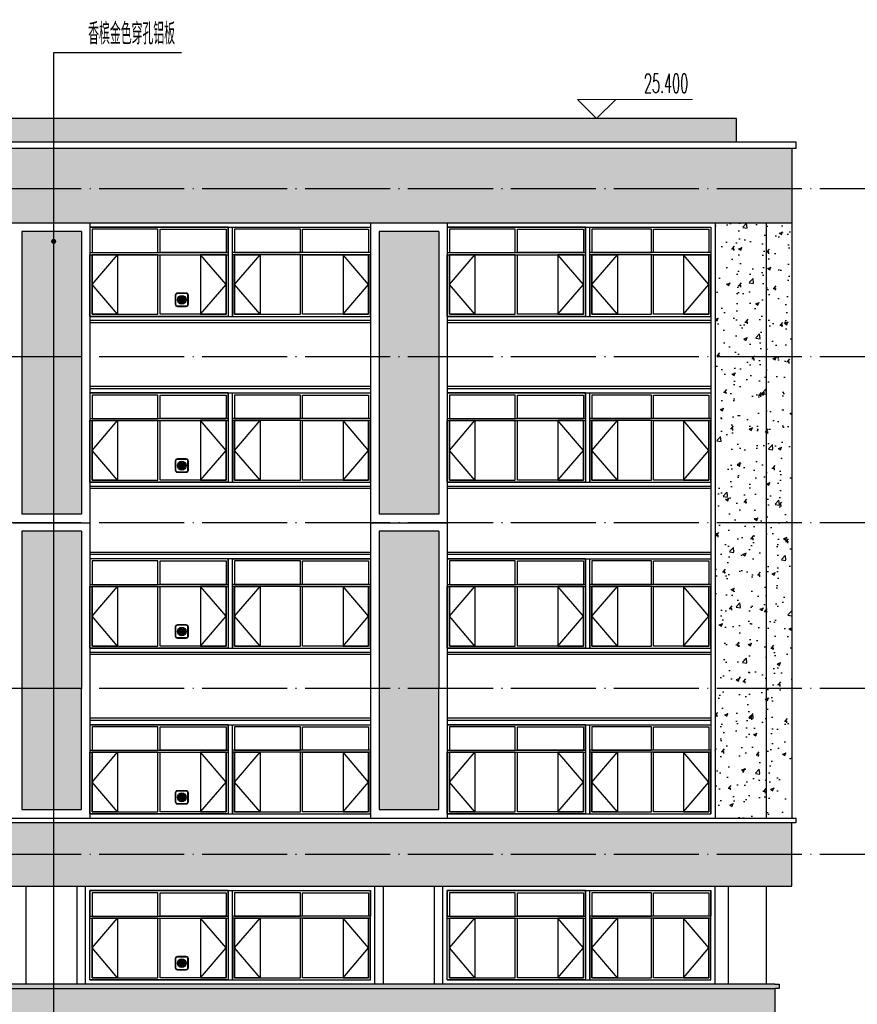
# Model space of a CAD drawing. Extents: x 1779708 to 7299578, y -1121471 to 88434.
# Tile 535 of 656: x 5188498 to 5208187, y -945107 to -921955. Entities that reach past the tile are written whole.
import ezdxf

# ---------------------------------------------------------------- set-up
doc = ezdxf.new("R2010")
doc.units = 0
doc.header["$LTSCALE"] = 1000
doc.header["$MEASUREMENT"] = 0
doc.linetypes.add('DOTE', pattern=[2.42, 2, -0.2, 0.02, -0.2])
doc.layers.get('0').update_dxf_attribs({"linetype": 'CONTINUOUS'})
doc.layers.add('DIM_ELEV', color=3, linetype='CONTINUOUS', lineweight=13)
for name, color, linetype in [('DIM_LEAD', 3, 'CONTINUOUS'), ('DOTE', 1, 'DOTE'), ('PUB_TEXT', 7, 'CONTINUOUS'), ('WINDOW', 2, 'CONTINUOUS'), ('建筑', 31, 'CONTINUOUS'), ('立面中线', 140, 'CONTINUOUS'), ('立面填充图例白', 7, 'CONTINUOUS'), ('立面粗线', 30, 'CONTINUOUS'), ('立面细线', 114, 'CONTINUOUS')]:
    doc.layers.add(name, color=color, linetype=linetype)
doc.styles.add('_TCH_DIM', font='SIMPLEX.shx', dxfattribs={"width": 0.7, "bigfont": 'GBCBIG.shx'})
pattern_1 = [(50, (9e-10, -3328.6), (819.83101, -71.725885), [85.725, -942.975]), (355, (9e-10, -3328.6), (-158.59272, 859.75489), [68.58, -754.38]), (100.451, (68.3, -3334.6), (661.24126, 788.0251), [72.855, -801.405]), (46.1842, (9e-10, -3100), (1219.85568, -189.19048), [128.5875, -1414.4625]), (96.6356, (101.7, -3115.8), (1068.31906, 1113.415), [109.2825, -1202.1075]), (351.184, (9e-10, -3100), (1068.32073, 1113.41303), [102.87, -1131.57]), (21, (114.3, -3157.15), (682.26696, -460.19483), [85.725, -942.975]), (326, (114.3, -3157.15), (278.10913, 828.84585), [68.58, -754.38]), (71.4514, (171.16, -3195.5), (960.37421, 368.65286), [72.855, -801.405]), (37.5, (9e-10, -3328.6), (13.898715, 380.497675), [0, -745.236, 0, -765.81, 0, -757.2375]), (7.5, (9e-10, -3328.6), (300.68848, 450.812587), [0, -436.626, 0, -728.091, 0, -288.6075]), (327.5, (-254.9, -3328.6), (610.157678, -25.779348), [0, -285.75, 0, -891.54, 0, -1183.005]), (317.5, (-369.2, -3328.6), (666.581316, 114.41921), [0, -371.475, 0, -592.074, 0, -840.105])]

# ---------------------------------------------------------------- blocks, each defined once
blk = doc.blocks.new('b112')
at = {"layer": '建筑'}
h = blk.add_hatch(color=1, dxfattribs=at)
h.dxf.hatch_style = 1
edge = h.paths.add_edge_path()
edge.add_arc((2930760, 155416), 100, 0, 360)
for points in [[(2930660, 155266), (2930860, 155266, 0.414214), (2930910, 155316), (2930910, 155516, 0.414214), (2930860, 155566), (2930660, 155566, 0.414214), (2930610, 155516), (2930610, 155316, 0.414214)], [(2930660, 155276), (2930860, 155276, 0.414214), (2930900, 155316), (2930900, 155516, 0.414214), (2930860, 155556), (2930660, 155556, 0.414214), (2930620, 155516), (2930620, 155316, 0.414214)]]:
    blk.add_lwpolyline(points, format="xyb", close=True, dxfattribs=at)
at = {"layer": '建筑', "color": 1}
blk.add_circle((2930760, 155416), 100, dxfattribs=at)

msp = doc.modelspace()

# ---------------------------------------------------------------- hatches: boundary and pattern name
at = {"layer": '立面填充图例白'}
h = msp.add_hatch(dxfattribs=at)
h.set_pattern_fill('AR-CONC', color=0, scale=450, style=0)
h.set_pattern_definition(pattern_1)
h.paths.add_polyline_path([(5205347.5, -924281.9), (5172447.5, -924281.9), (5172447.5, -924831.9), (5205347.5, -924831.9)])
h = msp.add_hatch(dxfattribs=at)
h.set_pattern_fill('AR-CONC', color=0, scale=450, style=0)
h.set_pattern_definition(pattern_1)
h.paths.add_polyline_path([(5206647.5, -924981.9), (5168247.5, -924981.9), (5164047.5, -924981.9), (5164047.5, -926731.9), (5206647.5, -926731.9)])
h = msp.add_hatch(dxfattribs=at)
h.set_pattern_fill('AR-CONC', color=0, scale=450, style=0)
h.set_pattern_definition(pattern_1)
h.paths.add_polyline_path([(5206047.5, -926731.9), (5204847.5, -926731.9), (5204847.5, -929881.9), (5206047.5, -929881.9)])
h.paths.add_polyline_path([(5206047.5, -929881.9), (5204847.5, -929881.9), (5204847.5, -933781.9), (5206047.5, -933781.9)])
h.paths.add_polyline_path([(5206047.5, -933781.9), (5204847.5, -933781.9), (5204847.5, -937681.9), (5206047.5, -937681.9)])
h.paths.add_polyline_path([(5206047.5, -937681.9), (5204847.5, -937681.9), (5204847.5, -940731.9), (5206047.5, -940731.9)])
h = msp.add_hatch(dxfattribs=at)
h.set_pattern_fill('AR-CONC', color=0, scale=450, style=0)
h.set_pattern_definition(pattern_1)
h.paths.add_polyline_path([(5206647.5, -940831.9), (5171547.5, -940831.9), (5164947.5, -940831.9), (5146347.5, -940831.9), (5146347.5, -942331.9), (5164947.5, -942331.9), (5171547.5, -942331.9), (5206647.5, -942331.9)])
h = msp.add_hatch(dxfattribs=at)
h.set_pattern_fill('AR-CONC', color=0, scale=450, style=0)
h.set_pattern_definition(pattern_1)
h.paths.add_polyline_path([(5206347.5, -944631.9), (5206247.5, -944631.9), (5146247.5, -944631.9), (5146247.5, -944731.9), (5206247.5, -944731.9), (5206347.5, -944731.9)])
h.paths.add_polyline_path([(5206247.5, -944731.9), (5146347.5, -944731.9), (5146347.5, -949881.9), (5148147.5, -949881.9), (5148147.5, -946231.9), (5204847.5, -946231.9), (5204847.5, -953281.9), (5206247.5, -953281.9), (5206247.5, -946281.9)])
at = {"layer": '立面细线'}
h = msp.add_hatch(dxfattribs=at)
h.set_pattern_fill('AR-CONC', color=256, scale=450, style=0)
h.set_pattern_definition(pattern_1)
h.paths.add_polyline_path([(5206647.5, -926731.9), (5206047.5, -926731.9), (5206047.5, -929881.9), (5206647.5, -929881.9)])
h.paths.add_polyline_path([(5206647.5, -929881.9), (5206047.5, -929881.9), (5206047.5, -933781.9), (5206647.5, -933781.9)])
h.paths.add_polyline_path([(5206647.5, -933781.9), (5206047.5, -933781.9), (5206047.5, -937681.9), (5206647.5, -937681.9)])
h.paths.add_polyline_path([(5206647.5, -937681.9), (5206047.5, -937681.9), (5206047.5, -940731.9), (5206647.5, -940731.9)])
h = msp.add_hatch(dxfattribs=at)
h.set_pattern_fill('圆形花纹', color=256, scale=100, style=0)
h.set_pattern_definition([(0, (-162720.49, -3253.6), (300, 150), [12, -288]), (90, (-162789.49, -3184.6), (-150, 300), [12, -288]), (45, (-162771.5, -3130.6), (2e-14, 299.9999995), [12.727922, -411.53614]), (45, (-162666.5, -3235.6), (2e-14, 299.9999995), [12.727922, -411.53614]), (135, (-162762.5, -3235.6), (-299.9999995, 2e-14), [12.727922, -411.53614]), (135, (-162657.5, -3130.6), (-299.9999995, 2e-14), [12.727922, -411.53614]), (36.8698977, (-162762.49, -3121.6), (300, 300), [15, -1485]), (36.8698977, (-162678.49, -3244.6), (300, 300), [15, -1485]), (53.1301024, (-162657.49, -3226.6), (-300, -300), [15, -1485]), (53.1301024, (-162780.49, -3142.6), (-300, -300), [15, -1485]), (126.8698976, (-162771.49, -3226.6), (-300, 300), [15, -1485]), (126.8698976, (-162648.49, -3142.6), (-300, 300), [15, -1485]), (143.1301023, (-162666.49, -3121.6), (-300, 300), [15, -1485]), (143.1301023, (-162750.49, -3244.6), (-300, 300), [15, -1485]), (11.3099325, (-162708.49, -3253.6), (299.9999992, 4e-07), [15.297058, -1514.4087]), (11.3099325, (-162735.49, -3106.6), (299.9999992, 4e-07), [15.297058, -1514.4087]), (78.6900675, (-162789.49, -3172.6), (4e-07, 299.9999992), [15.297058, -1514.4087]), (78.6900675, (-162642.49, -3199.6), (4e-07, 299.9999992), [15.297058, -1514.4087]), (101.3099325, (-162639.49, -3172.6), (-2e-08, -299.99999724), [15.297058, -1514.4087]), (101.3099325, (-162786.49, -3199.6), (-2e-08, -299.99999724), [15.297058, -1514.4087]), (168.6900675, (-162720.49, -3253.6), (-299.9999992, 4e-07), [15.297058, -1514.4087]), (168.6900675, (-162693.49, -3106.6), (-299.9999992, 4e-07), [15.297058, -1514.4087]), (21.8014095, (-162750.49, -3112.6), (599.9999998, 299.99999935), [16.155494, -1599.3939]), (21.8014095, (-162693.49, -3250.6), (599.9999998, 299.99999935), [16.155494, -1599.3939]), (68.1985905, (-162786.49, -3157.6), (-299.99999675, -599.9999933), [16.155494, -1599.3939]), (68.1985905, (-162648.49, -3214.6), (-299.99999675, -599.9999933), [16.155494, -1599.3939]), (111.8014095, (-162780.49, -3214.6), (-299.99999935, 599.9999998), [16.155494, -1599.3939]), (111.8014095, (-162642.49, -3157.6), (-299.99999935, 599.9999998), [16.155494, -1599.3939]), (158.1985905, (-162735.49, -3250.6), (-600.00000017, 299.9999984), [16.155494, -1599.3939]), (158.1985905, (-162678.49, -3112.6), (-600.00000017, 299.9999984), [16.155494, -1599.3939])])
h.paths.add_polyline_path([(5188547.5, -933581.9), (5189947.5, -933581.9), (5189947.5, -926931.9), (5188547.5, -926931.9)])
h.paths.add_polyline_path([(5188547.5, -940529.7), (5189947.5, -940529.7), (5189947.5, -933984.1), (5188547.5, -933984.1)])
h = msp.add_hatch(dxfattribs=at)
h.set_pattern_fill('圆形花纹', color=256, scale=100, style=0)
h.set_pattern_definition([(0, (-154320.49, -3253.6), (300, 150), [12, -288]), (90, (-154389.49, -3184.6), (-150, 300), [12, -288]), (45, (-154371.5, -3130.6), (2e-14, 299.9999995), [12.727922, -411.53614]), (45, (-154266.5, -3235.6), (2e-14, 299.9999995), [12.727922, -411.53614]), (135, (-154362.5, -3235.6), (-299.9999995, 2e-14), [12.727922, -411.53614]), (135, (-154257.5, -3130.6), (-299.9999995, 2e-14), [12.727922, -411.53614]), (36.8698977, (-154362.49, -3121.6), (300, 300), [15, -1485]), (36.8698977, (-154278.49, -3244.6), (300, 300), [15, -1485]), (53.1301024, (-154257.49, -3226.6), (-300, -300), [15, -1485]), (53.1301024, (-154380.49, -3142.6), (-300, -300), [15, -1485]), (126.8698976, (-154371.49, -3226.6), (-300, 300), [15, -1485]), (126.8698976, (-154248.49, -3142.6), (-300, 300), [15, -1485]), (143.1301023, (-154266.49, -3121.6), (-300, 300), [15, -1485]), (143.1301023, (-154350.49, -3244.6), (-300, 300), [15, -1485]), (11.3099325, (-154308.49, -3253.6), (299.9999992, 4e-07), [15.297058, -1514.4087]), (11.3099325, (-154335.49, -3106.6), (299.9999992, 4e-07), [15.297058, -1514.4087]), (78.6900675, (-154389.49, -3172.6), (4e-07, 299.9999992), [15.297058, -1514.4087]), (78.6900675, (-154242.49, -3199.6), (4e-07, 299.9999992), [15.297058, -1514.4087]), (101.3099325, (-154239.49, -3172.6), (-2e-08, -299.99999724), [15.297058, -1514.4087]), (101.3099325, (-154386.49, -3199.6), (-2e-08, -299.99999724), [15.297058, -1514.4087]), (168.6900675, (-154320.49, -3253.6), (-299.9999992, 4e-07), [15.297058, -1514.4087]), (168.6900675, (-154293.49, -3106.6), (-299.9999992, 4e-07), [15.297058, -1514.4087]), (21.8014095, (-154350.49, -3112.6), (599.9999998, 299.99999935), [16.155494, -1599.3939]), (21.8014095, (-154293.49, -3250.6), (599.9999998, 299.99999935), [16.155494, -1599.3939]), (68.1985905, (-154386.49, -3157.6), (-299.99999675, -599.9999933), [16.155494, -1599.3939]), (68.1985905, (-154248.49, -3214.6), (-299.99999675, -599.9999933), [16.155494, -1599.3939]), (111.8014095, (-154380.49, -3214.6), (-299.99999935, 599.9999998), [16.155494, -1599.3939]), (111.8014095, (-154242.49, -3157.6), (-299.99999935, 599.9999998), [16.155494, -1599.3939]), (158.1985905, (-154335.49, -3250.6), (-600.00000017, 299.9999984), [16.155494, -1599.3939]), (158.1985905, (-154278.49, -3112.6), (-600.00000017, 299.9999984), [16.155494, -1599.3939])])
h.paths.add_polyline_path([(5196947.5, -933581.9), (5198347.5, -933581.9), (5198347.5, -926931.9), (5196947.5, -926931.9)])
h.paths.add_polyline_path([(5196947.5, -940529.7), (5198347.5, -940529.7), (5198347.5, -933984.1), (5196947.5, -933984.1)])

# ---------------------------------------------------------------- linework, layer by layer
at = {"layer": 'DIM_ELEV'}
for p, q in [((5202059.5, -924281.9), (5201609.5, -923831.9)), ((5201609.5, -923831.9), (5204309.5, -923831.9)), ((5202059.5, -924281.9), (5202509.5, -923831.9)), ((5199584.5, -924281.9), (5202509.5, -924281.9))]:
    msp.add_line(p, q, dxfattribs=at)
at = {"layer": 'DIM_LEAD'}
for p, q in [((5189296.3, -927168.3), (5189296.3, -922728.4)), ((5189296.3, -947830.2), (5189296.3, -922728.4)), ((5189296.3, -922728.4), (5192302, -922728.4))]:
    msp.add_line(p, q, dxfattribs=at)
at = {"layer": 'DIM_LEAD', "const_width": 60}
msp.add_lwpolyline([(5189296.3, -927198.3, 1), (5189296.3, -927138.3, 1)], format="xyb", close=True, dxfattribs=at)
at = {"layer": 'DOTE'}
for p, q in [((5214144.1, -925931.9), (5122310, -925931.9)), ((5214144.1, -929881.9), (5122310, -929881.9)), ((5214144.1, -933781.9), (5122310, -933781.9)), ((5214144.1, -937681.9), (5122310, -937681.9)), ((5214144.1, -941581.9), (5122310, -941581.9))]:
    msp.add_line(p, q, dxfattribs=at)
at = {"layer": 'WINDOW'}
for points in [[(5190197.5, -927431.9), (5191747.5, -927431.9), (5191747.5, -926881.9), (5190197.5, -926881.9)], [(5193347.5, -927431.9), (5191797.5, -927431.9), (5191797.5, -926881.9), (5193347.5, -926881.9)], [(5193547.5, -927431.9), (5195097.5, -927431.9), (5195097.5, -926881.9), (5193547.5, -926881.9)], [(5196697.5, -927431.9), (5195147.5, -927431.9), (5195147.5, -926881.9), (5196697.5, -926881.9)], [(5198597.5, -927431.9), (5200147.5, -927431.9), (5200147.5, -926881.9), (5198597.5, -926881.9)], [(5201747.5, -927431.9), (5200197.5, -927431.9), (5200197.5, -926881.9), (5201747.5, -926881.9)], [(5201947.5, -927431.9), (5203347.5, -927431.9), (5203347.5, -926881.9), (5201947.5, -926881.9)], [(5204697.5, -927431.9), (5203397.5, -927431.9), (5203397.5, -926881.9), (5204697.5, -926881.9)], [(5190197.5, -928881.9), (5191747.5, -928881.9), (5191747.5, -927481.9), (5190197.5, -927481.9)], [(5193347.5, -928881.9), (5191797.5, -928881.9), (5191797.5, -927481.9), (5193347.5, -927481.9)], [(5193547.5, -928881.9), (5195097.5, -928881.9), (5195097.5, -927481.9), (5193547.5, -927481.9)], [(5196697.5, -928881.9), (5195147.5, -928881.9), (5195147.5, -927481.9), (5196697.5, -927481.9)], [(5198597.5, -928881.9), (5200147.5, -928881.9), (5200147.5, -927481.9), (5198597.5, -927481.9)], [(5201747.5, -928881.9), (5200197.5, -928881.9), (5200197.5, -927481.9), (5201747.5, -927481.9)], [(5201947.5, -928881.9), (5203347.5, -928881.9), (5203347.5, -927481.9), (5201947.5, -927481.9)], [(5204697.5, -928881.9), (5203397.5, -928881.9), (5203397.5, -927481.9), (5204697.5, -927481.9)], [(5190197.5, -931331.9), (5191747.5, -931331.9), (5191747.5, -930781.9), (5190197.5, -930781.9)], [(5193347.5, -931331.9), (5191797.5, -931331.9), (5191797.5, -930781.9), (5193347.5, -930781.9)], [(5193547.5, -931331.9), (5195097.5, -931331.9), (5195097.5, -930781.9), (5193547.5, -930781.9)], [(5196697.5, -931331.9), (5195147.5, -931331.9), (5195147.5, -930781.9), (5196697.5, -930781.9)], [(5198597.5, -931331.9), (5200147.5, -931331.9), (5200147.5, -930781.9), (5198597.5, -930781.9)], [(5201747.5, -931331.9), (5200197.5, -931331.9), (5200197.5, -930781.9), (5201747.5, -930781.9)], [(5201947.5, -931331.9), (5203347.5, -931331.9), (5203347.5, -930781.9), (5201947.5, -930781.9)], [(5204697.5, -931331.9), (5203397.5, -931331.9), (5203397.5, -930781.9), (5204697.5, -930781.9)], [(5190197.5, -932781.9), (5191747.5, -932781.9), (5191747.5, -931381.9), (5190197.5, -931381.9)], [(5193347.5, -932781.9), (5191797.5, -932781.9), (5191797.5, -931381.9), (5193347.5, -931381.9)], [(5193547.5, -932781.9), (5195097.5, -932781.9), (5195097.5, -931381.9), (5193547.5, -931381.9)], [(5196697.5, -932781.9), (5195147.5, -932781.9), (5195147.5, -931381.9), (5196697.5, -931381.9)], [(5198597.5, -932781.9), (5200147.5, -932781.9), (5200147.5, -931381.9), (5198597.5, -931381.9)], [(5201747.5, -932781.9), (5200197.5, -932781.9), (5200197.5, -931381.9), (5201747.5, -931381.9)], [(5201947.5, -932781.9), (5203347.5, -932781.9), (5203347.5, -931381.9), (5201947.5, -931381.9)], [(5204697.5, -932781.9), (5203397.5, -932781.9), (5203397.5, -931381.9), (5204697.5, -931381.9)], [(5190197.5, -935231.9), (5191747.5, -935231.9), (5191747.5, -934681.9), (5190197.5, -934681.9)], [(5193347.5, -935231.9), (5191797.5, -935231.9), (5191797.5, -934681.9), (5193347.5, -934681.9)], [(5193547.5, -935231.9), (5195097.5, -935231.9), (5195097.5, -934681.9), (5193547.5, -934681.9)], [(5196697.5, -935231.9), (5195147.5, -935231.9), (5195147.5, -934681.9), (5196697.5, -934681.9)], [(5198597.5, -935231.9), (5200147.5, -935231.9), (5200147.5, -934681.9), (5198597.5, -934681.9)], [(5201747.5, -935231.9), (5200197.5, -935231.9), (5200197.5, -934681.9), (5201747.5, -934681.9)], [(5201947.5, -935231.9), (5203347.5, -935231.9), (5203347.5, -934681.9), (5201947.5, -934681.9)], [(5204697.5, -935231.9), (5203397.5, -935231.9), (5203397.5, -934681.9), (5204697.5, -934681.9)], [(5190197.5, -936681.9), (5191747.5, -936681.9), (5191747.5, -935281.9), (5190197.5, -935281.9)], [(5193347.5, -936681.9), (5191797.5, -936681.9), (5191797.5, -935281.9), (5193347.5, -935281.9)], [(5193547.5, -936681.9), (5195097.5, -936681.9), (5195097.5, -935281.9), (5193547.5, -935281.9)], [(5196697.5, -936681.9), (5195147.5, -936681.9), (5195147.5, -935281.9), (5196697.5, -935281.9)], [(5198597.5, -936681.9), (5200147.5, -936681.9), (5200147.5, -935281.9), (5198597.5, -935281.9)], [(5201747.5, -936681.9), (5200197.5, -936681.9), (5200197.5, -935281.9), (5201747.5, -935281.9)], [(5201947.5, -936681.9), (5203347.5, -936681.9), (5203347.5, -935281.9), (5201947.5, -935281.9)], [(5204697.5, -936681.9), (5203397.5, -936681.9), (5203397.5, -935281.9), (5204697.5, -935281.9)], [(5190197.5, -939131.9), (5191747.5, -939131.9), (5191747.5, -938581.9), (5190197.5, -938581.9)], [(5193347.5, -939131.9), (5191797.5, -939131.9), (5191797.5, -938581.9), (5193347.5, -938581.9)], [(5193547.5, -939131.9), (5195097.5, -939131.9), (5195097.5, -938581.9), (5193547.5, -938581.9)], [(5196697.5, -939131.9), (5195147.5, -939131.9), (5195147.5, -938581.9), (5196697.5, -938581.9)], [(5198597.5, -939131.9), (5200147.5, -939131.9), (5200147.5, -938581.9), (5198597.5, -938581.9)], [(5201747.5, -939131.9), (5200197.5, -939131.9), (5200197.5, -938581.9), (5201747.5, -938581.9)], [(5201947.5, -939131.9), (5203347.5, -939131.9), (5203347.5, -938581.9), (5201947.5, -938581.9)], [(5204697.5, -939131.9), (5203397.5, -939131.9), (5203397.5, -938581.9), (5204697.5, -938581.9)], [(5190197.5, -940581.9), (5191747.5, -940581.9), (5191747.5, -939181.9), (5190197.5, -939181.9)], [(5193347.5, -940581.9), (5191797.5, -940581.9), (5191797.5, -939181.9), (5193347.5, -939181.9)], [(5193547.5, -940581.9), (5195097.5, -940581.9), (5195097.5, -939181.9), (5193547.5, -939181.9)], [(5196697.5, -940581.9), (5195147.5, -940581.9), (5195147.5, -939181.9), (5196697.5, -939181.9)], [(5198597.5, -940581.9), (5200147.5, -940581.9), (5200147.5, -939181.9), (5198597.5, -939181.9)], [(5201747.5, -940581.9), (5200197.5, -940581.9), (5200197.5, -939181.9), (5201747.5, -939181.9)], [(5201947.5, -940581.9), (5203347.5, -940581.9), (5203347.5, -939181.9), (5201947.5, -939181.9)], [(5204697.5, -940581.9), (5203397.5, -940581.9), (5203397.5, -939181.9), (5204697.5, -939181.9)], [(5190197.5, -943031.9), (5191747.5, -943031.9), (5191747.5, -942481.9), (5190197.5, -942481.9)], [(5193347.5, -943031.9), (5191797.5, -943031.9), (5191797.5, -942481.9), (5193347.5, -942481.9)], [(5193547.5, -943031.9), (5195097.5, -943031.9), (5195097.5, -942481.9), (5193547.5, -942481.9)], [(5196697.5, -943031.9), (5195147.5, -943031.9), (5195147.5, -942481.9), (5196697.5, -942481.9)], [(5198597.5, -943031.9), (5200147.5, -943031.9), (5200147.5, -942481.9), (5198597.5, -942481.9)], [(5201747.5, -943031.9), (5200197.5, -943031.9), (5200197.5, -942481.9), (5201747.5, -942481.9)], [(5201947.5, -943031.9), (5203347.5, -943031.9), (5203347.5, -942481.9), (5201947.5, -942481.9)], [(5204697.5, -943031.9), (5203397.5, -943031.9), (5203397.5, -942481.9), (5204697.5, -942481.9)], [(5190197.5, -944481.9), (5191747.5, -944481.9), (5191747.5, -943081.9), (5190197.5, -943081.9)], [(5193347.5, -944481.9), (5191797.5, -944481.9), (5191797.5, -943081.9), (5193347.5, -943081.9)], [(5193547.5, -944481.9), (5195097.5, -944481.9), (5195097.5, -943081.9), (5193547.5, -943081.9)], [(5196697.5, -944481.9), (5195147.5, -944481.9), (5195147.5, -943081.9), (5196697.5, -943081.9)], [(5198597.5, -944481.9), (5200147.5, -944481.9), (5200147.5, -943081.9), (5198597.5, -943081.9)], [(5201747.5, -944481.9), (5200197.5, -944481.9), (5200197.5, -943081.9), (5201747.5, -943081.9)], [(5201947.5, -944481.9), (5203347.5, -944481.9), (5203347.5, -943081.9), (5201947.5, -943081.9)], [(5204697.5, -944481.9), (5203397.5, -944481.9), (5203397.5, -943081.9), (5204697.5, -943081.9)]]:
    msp.add_lwpolyline(points, close=True, dxfattribs=at)
at = {"layer": '立面中线'}
for points in [[(5205347.5, -924281.9), (5172447.5, -924281.9)], [(5205347.5, -924831.9), (5205347.5, -924281.9)], [(5204847.5, -926731.9), (5204847.5, -940731.9)], [(5206047.5, -926731.9), (5206047.5, -940731.9)], [(5190147.5, -926831.9), (5196747.5, -926831.9)], [(5193397.5, -926831.9), (5193397.5, -928931.9)], [(5193497.5, -928931.9), (5193497.5, -926831.9)], [(5198547.5, -926831.9), (5204747.5, -926831.9)], [(5201797.5, -926831.9), (5201797.5, -928931.9)], [(5201897.5, -928931.9), (5201897.5, -926831.9)], [(5204747.5, -926831.9), (5204747.5, -940631.9)], [(5190147.5, -928931.9), (5196747.5, -928931.9)], [(5196747.5, -929031.9), (5190147.5, -929031.9)], [(5196747.5, -929081.9), (5190147.5, -929081.9)], [(5198547.5, -928931.9), (5204747.5, -928931.9)], [(5204747.5, -929031.9), (5198547.5, -929031.9)], [(5204747.5, -929081.9), (5198547.5, -929081.9)], [(5196747.5, -930581.9), (5190147.5, -930581.9)], [(5196747.5, -930631.9), (5190147.5, -930631.9)], [(5204747.5, -930581.9), (5198547.5, -930581.9)], [(5204747.5, -930631.9), (5198547.5, -930631.9)], [(5190147.5, -930731.9), (5196747.5, -930731.9)], [(5193397.5, -930731.9), (5193397.5, -932831.9)], [(5193497.5, -932831.9), (5193497.5, -930731.9)], [(5198547.5, -930731.9), (5204747.5, -930731.9)], [(5201797.5, -930731.9), (5201797.5, -932831.9)], [(5201897.5, -932831.9), (5201897.5, -930731.9)], [(5190147.5, -932831.9), (5196747.5, -932831.9)], [(5196747.5, -932931.9), (5190147.5, -932931.9)], [(5196747.5, -932981.9), (5190147.5, -932981.9)], [(5198547.5, -932831.9), (5204747.5, -932831.9)], [(5204747.5, -932931.9), (5198547.5, -932931.9)], [(5204747.5, -932981.9), (5198547.5, -932981.9)], [(5196747.5, -934481.9), (5190147.5, -934481.9)], [(5196747.5, -934531.9), (5190147.5, -934531.9)], [(5196747.5, -934631.9), (5190147.5, -934631.9)], [(5193397.5, -934631.9), (5193397.5, -936731.9)], [(5193497.5, -936731.9), (5193497.5, -934631.9)], [(5204747.5, -934481.9), (5198547.5, -934481.9)], [(5204747.5, -934531.9), (5198547.5, -934531.9)], [(5198547.5, -934631.9), (5204747.5, -934631.9)], [(5201797.5, -934631.9), (5201797.5, -936731.9)], [(5201897.5, -936731.9), (5201897.5, -934631.9)], [(5190147.5, -936731.9), (5196747.5, -936731.9)], [(5196747.5, -936831.9), (5190147.5, -936831.9)], [(5196747.5, -936881.9), (5190147.5, -936881.9)], [(5198547.5, -936731.9), (5204747.5, -936731.9)], [(5204747.5, -936831.9), (5198547.5, -936831.9)], [(5204747.5, -936881.9), (5198547.5, -936881.9)], [(5196747.5, -938381.9), (5190147.5, -938381.9)], [(5196747.5, -938431.9), (5190147.5, -938431.9)], [(5190147.5, -938531.9), (5196747.5, -938531.9)], [(5193397.5, -938531.9), (5193397.5, -940631.9)], [(5193497.5, -940631.9), (5193497.5, -938531.9)], [(5204747.5, -938381.9), (5198547.5, -938381.9)], [(5204747.5, -938431.9), (5198547.5, -938431.9)], [(5198547.5, -938531.9), (5204747.5, -938531.9)], [(5201797.5, -938531.9), (5201797.5, -940631.9)], [(5201897.5, -940631.9), (5201897.5, -938531.9)], [(5190147.5, -940631.9), (5196747.5, -940631.9)], [(5198547.5, -940631.9), (5204747.5, -940631.9)], [(5188647.5, -944631.9), (5188647.5, -942331.9)], [(5189847.5, -944631.9), (5189847.5, -942331.9)], [(5190047.5, -944631.9), (5190047.5, -942331.9)], [(5190147.5, -944531.9), (5190147.5, -942431.9)], [(5190147.5, -942431.9), (5196747.5, -942431.9)], [(5193397.5, -942431.9), (5193397.5, -944531.9)], [(5193497.5, -944531.9), (5193497.5, -942431.9)], [(5196747.5, -944531.9), (5196747.5, -942431.9)], [(5196847.5, -944631.9), (5196847.5, -942331.9)], [(5197047.5, -944631.9), (5197047.5, -942331.9)], [(5198247.5, -944631.9), (5198247.5, -942331.9)], [(5198447.5, -944631.9), (5198447.5, -942331.9)], [(5198547.5, -944531.9), (5198547.5, -942431.9)], [(5198547.5, -942431.9), (5204747.5, -942431.9)], [(5201797.5, -942431.9), (5201797.5, -944531.9)], [(5201897.5, -944531.9), (5201897.5, -942431.9)], [(5204747.5, -944531.9), (5204747.5, -942431.9)], [(5204847.5, -944631.9), (5204847.5, -942331.9)], [(5205147.5, -942331.9), (5205147.5, -944631.9)], [(5206047.5, -942331.9), (5206047.5, -944631.9)], [(5190147.5, -944531.9), (5196747.5, -944531.9)], [(5198547.5, -944531.9), (5204747.5, -944531.9)]]:
    msp.add_lwpolyline(points, dxfattribs=at)
for points in [[(5193397.5, -926831.9), (5190147.5, -926831.9), (5190147.5, -927431.9), (5193397.5, -927431.9)], [(5196747.5, -927431.9), (5193497.5, -927431.9), (5193497.5, -926831.9), (5196747.5, -926831.9)], [(5201797.5, -926831.9), (5198547.5, -926831.9), (5198547.5, -927431.9), (5201797.5, -927431.9)], [(5204747.5, -927431.9), (5201897.5, -927431.9), (5201897.5, -926831.9), (5204747.5, -926831.9)], [(5193397.5, -928931.9), (5190147.5, -928931.9), (5190147.5, -927481.9), (5193397.5, -927481.9)], [(5196747.5, -927481.9), (5193497.5, -927481.9), (5193497.5, -928931.9), (5196747.5, -928931.9)], [(5201797.5, -928931.9), (5198547.5, -928931.9), (5198547.5, -927481.9), (5201797.5, -927481.9)], [(5204747.5, -927481.9), (5201897.5, -927481.9), (5201897.5, -928931.9), (5204747.5, -928931.9)], [(5193397.5, -930731.9), (5190147.5, -930731.9), (5190147.5, -931331.9), (5193397.5, -931331.9)], [(5196747.5, -931331.9), (5193497.5, -931331.9), (5193497.5, -930731.9), (5196747.5, -930731.9)], [(5201797.5, -930731.9), (5198547.5, -930731.9), (5198547.5, -931331.9), (5201797.5, -931331.9)], [(5204747.5, -931331.9), (5201897.5, -931331.9), (5201897.5, -930731.9), (5204747.5, -930731.9)], [(5193397.5, -932831.9), (5190147.5, -932831.9), (5190147.5, -931381.9), (5193397.5, -931381.9)], [(5196747.5, -931381.9), (5193497.5, -931381.9), (5193497.5, -932831.9), (5196747.5, -932831.9)], [(5201797.5, -932831.9), (5198547.5, -932831.9), (5198547.5, -931381.9), (5201797.5, -931381.9)], [(5204747.5, -931381.9), (5201897.5, -931381.9), (5201897.5, -932831.9), (5204747.5, -932831.9)], [(5193397.5, -934631.9), (5190147.5, -934631.9), (5190147.5, -935231.9), (5193397.5, -935231.9)], [(5196747.5, -935231.9), (5193497.5, -935231.9), (5193497.5, -934631.9), (5196747.5, -934631.9)], [(5201797.5, -934631.9), (5198547.5, -934631.9), (5198547.5, -935231.9), (5201797.5, -935231.9)], [(5204747.5, -935231.9), (5201897.5, -935231.9), (5201897.5, -934631.9), (5204747.5, -934631.9)], [(5193397.5, -936731.9), (5190147.5, -936731.9), (5190147.5, -935281.9), (5193397.5, -935281.9)], [(5196747.5, -935281.9), (5193497.5, -935281.9), (5193497.5, -936731.9), (5196747.5, -936731.9)], [(5201797.5, -936731.9), (5198547.5, -936731.9), (5198547.5, -935281.9), (5201797.5, -935281.9)], [(5204747.5, -935281.9), (5201897.5, -935281.9), (5201897.5, -936731.9), (5204747.5, -936731.9)], [(5193397.5, -938531.9), (5190147.5, -938531.9), (5190147.5, -939131.9), (5193397.5, -939131.9)], [(5196747.5, -939131.9), (5193497.5, -939131.9), (5193497.5, -938531.9), (5196747.5, -938531.9)], [(5201797.5, -938531.9), (5198547.5, -938531.9), (5198547.5, -939131.9), (5201797.5, -939131.9)], [(5204747.5, -939131.9), (5201897.5, -939131.9), (5201897.5, -938531.9), (5204747.5, -938531.9)], [(5193397.5, -940631.9), (5190147.5, -940631.9), (5190147.5, -939181.9), (5193397.5, -939181.9)], [(5196747.5, -939181.9), (5193497.5, -939181.9), (5193497.5, -940631.9), (5196747.5, -940631.9)], [(5201797.5, -940631.9), (5198547.5, -940631.9), (5198547.5, -939181.9), (5201797.5, -939181.9)], [(5204747.5, -939181.9), (5201897.5, -939181.9), (5201897.5, -940631.9), (5204747.5, -940631.9)], [(5193397.5, -942431.9), (5190147.5, -942431.9), (5190147.5, -943031.9), (5193397.5, -943031.9)], [(5196747.5, -943031.9), (5193497.5, -943031.9), (5193497.5, -942431.9), (5196747.5, -942431.9)], [(5201797.5, -942431.9), (5198547.5, -942431.9), (5198547.5, -943031.9), (5201797.5, -943031.9)], [(5204747.5, -943031.9), (5201897.5, -943031.9), (5201897.5, -942431.9), (5204747.5, -942431.9)], [(5193397.5, -944531.9), (5190147.5, -944531.9), (5190147.5, -943081.9), (5193397.5, -943081.9)], [(5196747.5, -943081.9), (5193497.5, -943081.9), (5193497.5, -944531.9), (5196747.5, -944531.9)], [(5201797.5, -944531.9), (5198547.5, -944531.9), (5198547.5, -943081.9), (5201797.5, -943081.9)], [(5204747.5, -943081.9), (5201897.5, -943081.9), (5201897.5, -944531.9), (5204747.5, -944531.9)]]:
    msp.add_lwpolyline(points, close=True, dxfattribs=at)
at = {"layer": '立面粗线'}
for points in [[(5206747.5, -924831.9), (5168247.5, -924831.9)], [(5206747.5, -924981.9), (5206747.5, -924831.9)], [(5206747.5, -924981.9), (5168247.5, -924981.9)], [(5206647.5, -924981.9), (5206647.5, -926731.9)], [(5168247.5, -926731.9), (5206647.5, -926731.9)], [(5190147.5, -926731.9), (5190147.5, -929881.9)], [(5196747.5, -926731.9), (5196747.5, -929881.9)], [(5198547.5, -926731.9), (5198547.5, -929881.9)], [(5188547.5, -926931.9), (5188547.5, -929881.9)], [(5189947.5, -926931.9), (5188547.5, -926931.9)], [(5189947.5, -926931.9), (5189947.5, -929881.9)], [(5196947.5, -926931.9), (5196947.5, -929881.9)], [(5198347.5, -926931.9), (5196947.5, -926931.9)], [(5198347.5, -926931.9), (5198347.5, -929881.9)], [(5188547.5, -929881.9), (5188547.5, -933581.9)], [(5189947.5, -929881.9), (5189947.5, -933581.9)], [(5190147.5, -929881.9), (5190147.5, -933781.9)], [(5196747.5, -929881.9), (5196747.5, -933781.9)], [(5196947.5, -929881.9), (5196947.5, -933581.9)], [(5198347.5, -929881.9), (5198347.5, -933581.9)], [(5198547.5, -929881.9), (5198547.5, -933781.9)], [(5189947.5, -933581.9), (5188547.5, -933581.9)], [(5198347.5, -933581.9), (5196947.5, -933581.9)], [(5188347.5, -933781.9), (5190147.5, -933781.9)], [(5190147.5, -933781.9), (5190147.5, -937681.9)], [(5196747.5, -933781.9), (5196747.5, -937681.9)], [(5196747.5, -933781.9), (5198547.5, -933781.9)], [(5198547.5, -933781.9), (5198547.5, -937681.9)], [(5188547.5, -933984.1), (5188547.5, -937681.9)], [(5189947.5, -933984.1), (5188547.5, -933984.1)], [(5189947.5, -933984.1), (5189947.5, -937681.9)], [(5196947.5, -933984.1), (5196947.5, -937681.9)], [(5198347.5, -933984.1), (5196947.5, -933984.1)], [(5198347.5, -933984.1), (5198347.5, -937681.9)], [(5188547.5, -937681.9), (5188547.5, -940529.7), (5189947.5, -940529.7), (5189947.5, -937681.9)], [(5190147.5, -937681.9), (5190147.5, -940731.9)], [(5196747.5, -937681.9), (5196747.5, -940731.9)], [(5196947.5, -937681.9), (5196947.5, -940529.7), (5198347.5, -940529.7), (5198347.5, -937681.9)], [(5198547.5, -937681.9), (5198547.5, -940731.9)], [(5171547.5, -940731.9), (5206747.5, -940731.9)], [(5171547.5, -940831.9), (5206747.5, -940831.9)], [(5206647.5, -942331.9), (5206647.5, -940831.9)], [(5206747.5, -940831.9), (5206747.5, -940731.9)], [(5171547.5, -942331.9), (5206647.5, -942331.9)], [(5206247.5, -944631.9), (5146247.5, -944631.9), (5146247.5, -944731.9), (5206247.5, -944731.9)], [(5206247.5, -944631.9), (5206347.5, -944631.9), (5206347.5, -944731.9), (5206247.5, -944731.9), (5206247.5, -946281.9)]]:
    msp.add_lwpolyline(points, dxfattribs=at)
at = {"layer": '立面细线'}
for points in [[(5206647.5, -926731.9), (5206647.5, -940731.9)], [(5190797.5, -928881.9), (5190197.5, -928881.9), (5190197.5, -927481.9), (5190797.5, -927481.9), (5190797.5, -928881.9), (5190197.5, -928181.9), (5190797.5, -927481.9)], [(5192747.5, -928881.9), (5193347.5, -928881.9), (5193347.5, -927481.9), (5192747.5, -927481.9), (5192747.5, -928881.9), (5193347.5, -928181.9), (5192747.5, -927481.9)], [(5194147.5, -928881.9), (5193547.5, -928881.9), (5193547.5, -927481.9), (5194147.5, -927481.9), (5194147.5, -928881.9), (5193547.5, -928181.9), (5194147.5, -927481.9)], [(5196097.5, -928881.9), (5196697.5, -928881.9), (5196697.5, -927481.9), (5196097.5, -927481.9), (5196097.5, -928881.9), (5196697.5, -928181.9), (5196097.5, -927481.9)], [(5199197.5, -928881.9), (5198597.5, -928881.9), (5198597.5, -927481.9), (5199197.5, -927481.9), (5199197.5, -928881.9), (5198597.5, -928181.9), (5199197.5, -927481.9)], [(5201147.5, -928881.9), (5201747.5, -928881.9), (5201747.5, -927481.9), (5201147.5, -927481.9), (5201147.5, -928881.9), (5201747.5, -928181.9), (5201147.5, -927481.9)], [(5202547.5, -928881.9), (5201947.5, -928881.9), (5201947.5, -927481.9), (5202547.5, -927481.9), (5202547.5, -928881.9), (5201947.5, -928181.9), (5202547.5, -927481.9)], [(5204097.5, -928881.9), (5204697.5, -928881.9), (5204697.5, -927481.9), (5204097.5, -927481.9), (5204097.5, -928881.9), (5204697.5, -928181.9), (5204097.5, -927481.9)], [(5190797.5, -932781.9), (5190197.5, -932781.9), (5190197.5, -931381.9), (5190797.5, -931381.9), (5190797.5, -932781.9), (5190197.5, -932081.9), (5190797.5, -931381.9)], [(5192747.5, -932781.9), (5193347.5, -932781.9), (5193347.5, -931381.9), (5192747.5, -931381.9), (5192747.5, -932781.9), (5193347.5, -932081.9), (5192747.5, -931381.9)], [(5194147.5, -932781.9), (5193547.5, -932781.9), (5193547.5, -931381.9), (5194147.5, -931381.9), (5194147.5, -932781.9), (5193547.5, -932081.9), (5194147.5, -931381.9)], [(5196097.5, -932781.9), (5196697.5, -932781.9), (5196697.5, -931381.9), (5196097.5, -931381.9), (5196097.5, -932781.9), (5196697.5, -932081.9), (5196097.5, -931381.9)], [(5199197.5, -932781.9), (5198597.5, -932781.9), (5198597.5, -931381.9), (5199197.5, -931381.9), (5199197.5, -932781.9), (5198597.5, -932081.9), (5199197.5, -931381.9)], [(5201147.5, -932781.9), (5201747.5, -932781.9), (5201747.5, -931381.9), (5201147.5, -931381.9), (5201147.5, -932781.9), (5201747.5, -932081.9), (5201147.5, -931381.9)], [(5202547.5, -932781.9), (5201947.5, -932781.9), (5201947.5, -931381.9), (5202547.5, -931381.9), (5202547.5, -932781.9), (5201947.5, -932081.9), (5202547.5, -931381.9)], [(5204097.5, -932781.9), (5204697.5, -932781.9), (5204697.5, -931381.9), (5204097.5, -931381.9), (5204097.5, -932781.9), (5204697.5, -932081.9), (5204097.5, -931381.9)], [(5190797.5, -936681.9), (5190197.5, -936681.9), (5190197.5, -935281.9), (5190797.5, -935281.9), (5190797.5, -936681.9), (5190197.5, -935981.9), (5190797.5, -935281.9)], [(5192747.5, -936681.9), (5193347.5, -936681.9), (5193347.5, -935281.9), (5192747.5, -935281.9), (5192747.5, -936681.9), (5193347.5, -935981.9), (5192747.5, -935281.9)], [(5194147.5, -936681.9), (5193547.5, -936681.9), (5193547.5, -935281.9), (5194147.5, -935281.9), (5194147.5, -936681.9), (5193547.5, -935981.9), (5194147.5, -935281.9)], [(5196097.5, -936681.9), (5196697.5, -936681.9), (5196697.5, -935281.9), (5196097.5, -935281.9), (5196097.5, -936681.9), (5196697.5, -935981.9), (5196097.5, -935281.9)], [(5199197.5, -936681.9), (5198597.5, -936681.9), (5198597.5, -935281.9), (5199197.5, -935281.9), (5199197.5, -936681.9), (5198597.5, -935981.9), (5199197.5, -935281.9)], [(5201147.5, -936681.9), (5201747.5, -936681.9), (5201747.5, -935281.9), (5201147.5, -935281.9), (5201147.5, -936681.9), (5201747.5, -935981.9), (5201147.5, -935281.9)], [(5202547.5, -936681.9), (5201947.5, -936681.9), (5201947.5, -935281.9), (5202547.5, -935281.9), (5202547.5, -936681.9), (5201947.5, -935981.9), (5202547.5, -935281.9)], [(5204097.5, -936681.9), (5204697.5, -936681.9), (5204697.5, -935281.9), (5204097.5, -935281.9), (5204097.5, -936681.9), (5204697.5, -935981.9), (5204097.5, -935281.9)], [(5190797.5, -940581.9), (5190197.5, -940581.9), (5190197.5, -939181.9), (5190797.5, -939181.9), (5190797.5, -940581.9), (5190197.5, -939881.9), (5190797.5, -939181.9)], [(5192747.5, -940581.9), (5193347.5, -940581.9), (5193347.5, -939181.9), (5192747.5, -939181.9), (5192747.5, -940581.9), (5193347.5, -939881.9), (5192747.5, -939181.9)], [(5194147.5, -940581.9), (5193547.5, -940581.9), (5193547.5, -939181.9), (5194147.5, -939181.9), (5194147.5, -940581.9), (5193547.5, -939881.9), (5194147.5, -939181.9)], [(5196097.5, -940581.9), (5196697.5, -940581.9), (5196697.5, -939181.9), (5196097.5, -939181.9), (5196097.5, -940581.9), (5196697.5, -939881.9), (5196097.5, -939181.9)], [(5199197.5, -940581.9), (5198597.5, -940581.9), (5198597.5, -939181.9), (5199197.5, -939181.9), (5199197.5, -940581.9), (5198597.5, -939881.9), (5199197.5, -939181.9)], [(5201147.5, -940581.9), (5201747.5, -940581.9), (5201747.5, -939181.9), (5201147.5, -939181.9), (5201147.5, -940581.9), (5201747.5, -939881.9), (5201147.5, -939181.9)], [(5202547.5, -940581.9), (5201947.5, -940581.9), (5201947.5, -939181.9), (5202547.5, -939181.9), (5202547.5, -940581.9), (5201947.5, -939881.9), (5202547.5, -939181.9)], [(5204097.5, -940581.9), (5204697.5, -940581.9), (5204697.5, -939181.9), (5204097.5, -939181.9), (5204097.5, -940581.9), (5204697.5, -939881.9), (5204097.5, -939181.9)], [(5190797.5, -944481.9), (5190197.5, -944481.9), (5190197.5, -943081.9), (5190797.5, -943081.9), (5190797.5, -944481.9), (5190197.5, -943781.9), (5190797.5, -943081.9)], [(5192747.5, -944481.9), (5193347.5, -944481.9), (5193347.5, -943081.9), (5192747.5, -943081.9), (5192747.5, -944481.9), (5193347.5, -943781.9), (5192747.5, -943081.9)], [(5194147.5, -944481.9), (5193547.5, -944481.9), (5193547.5, -943081.9), (5194147.5, -943081.9), (5194147.5, -944481.9), (5193547.5, -943781.9), (5194147.5, -943081.9)], [(5196097.5, -944481.9), (5196697.5, -944481.9), (5196697.5, -943081.9), (5196097.5, -943081.9), (5196097.5, -944481.9), (5196697.5, -943781.9), (5196097.5, -943081.9)], [(5199197.5, -944481.9), (5198597.5, -944481.9), (5198597.5, -943081.9), (5199197.5, -943081.9), (5199197.5, -944481.9), (5198597.5, -943781.9), (5199197.5, -943081.9)], [(5201147.5, -944481.9), (5201747.5, -944481.9), (5201747.5, -943081.9), (5201147.5, -943081.9), (5201147.5, -944481.9), (5201747.5, -943781.9), (5201147.5, -943081.9)], [(5202547.5, -944481.9), (5201947.5, -944481.9), (5201947.5, -943081.9), (5202547.5, -943081.9), (5202547.5, -944481.9), (5201947.5, -943781.9), (5202547.5, -943081.9)], [(5204097.5, -944481.9), (5204697.5, -944481.9), (5204697.5, -943081.9), (5204097.5, -943081.9), (5204097.5, -944481.9), (5204697.5, -943781.9), (5204097.5, -943081.9)]]:
    msp.add_lwpolyline(points, dxfattribs=at)

# ---------------------------------------------------------------- block references
at = {"color": 253, "xscale": 1.036799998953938, "yscale": 1.036799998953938, "zscale": 1.036799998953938, "rotation": 180}
for p in [(8230919.6, -767404.8), (8230919.6, -771304.8), (8230919.6, -775204.8), (8230919.6, -779104.8), (8230919.6, -783004.8)]:
    msp.add_blockref('b112', p, dxfattribs=at)

# ---------------------------------------------------------------- texts
at = {"layer": 'PUB_TEXT', "color": 7, "style": '_TCH_DIM'}
for s, height, width, p in [('香槟金色穿孔铝板', 506.38, 0.7, (5190107.6, -922537.4)), ('25.400', 446.25, 0.494118, (5203172.5, -923674.4))]:
    msp.add_text(s, height=height, dxfattribs=dict(at, width=width)).set_placement(p)

doc.saveas('drawing.dxf')
